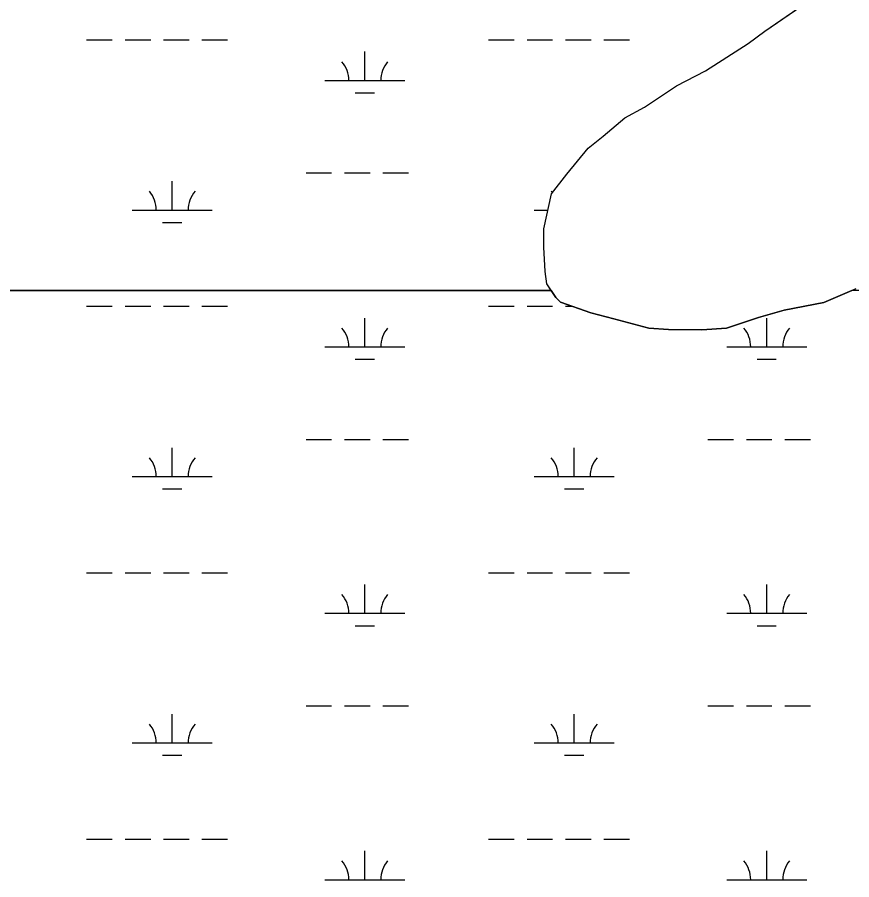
# Model space of a CAD drawing. Extents: x 3161564 to 3199464, y 849354 to 874788.
# Drawn here: x 3190514 to 3191556, y 863322 to 864399 of the extents above; entities that cross this region are included whole.
import ezdxf

# ---------------------------------------------------------------- set-up
doc = ezdxf.new("R2010")
doc.units = 0
for name, color, linetype in [('V-SITE-VEGE', 7, 'Continuous'), ('V-TOPO-SHOR', 7, 'Continuous'), ('V-WETL-SWMP', 7, 'Continuous')]:
    doc.layers.add(name, color=color, linetype=linetype)

msp = doc.modelspace()

# ---------------------------------------------------------------- linework, layer by layer
at = {"layer": 'V-SITE-VEGE'}
msp.add_lwpolyline([(3191560.8200000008, 864059.9159999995), (3191520.8490000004, 864042.8679999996), (3191471.3810000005, 864033.4389999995), (3191439.0310000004, 864023.9829999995), (3191399.0690000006, 864010.7369999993), (3191368.6330000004, 864008.8859999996), (3191326.7910000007, 864008.9549999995), (3191302.0670000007, 864010.9009999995), (3191258.3400000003, 864022.3839999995), (3191229.8240000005, 864030.0389999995), (3191191.8070000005, 864043.4169999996), (3191186.1090000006, 864049.1329999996), (3191174.7270000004, 864066.2699999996), (3191172.8510000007, 864081.4889999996), (3191170.999000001, 864111.9249999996), (3191171.0380000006, 864134.7469999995), (3191180.6230000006, 864178.4759999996), (3191199.6840000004, 864203.1709999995), (3191226.3650000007, 864235.4599999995), (3191245.4090000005, 864250.6439999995), (3191272.076, 864273.4239999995), (3191296.8240000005, 864286.6949999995), (3191336.8090000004, 864313.2549999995), (3191372.9790000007, 864332.2179999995), (3191426.2930000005, 864366.3619999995), (3191447.2400000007, 864381.5419999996), (3191515.7900000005, 864428.9749999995)], dxfattribs=at)
at = {"layer": 'V-TOPO-SHOR'}
for p, q in [((3191447.2414625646, 864381.5430568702), (3191515.7922956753, 864428.9769362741)), ((3191426.293514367, 864366.3620943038), (3191447.2414625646, 864381.5430568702)), ((3191372.9816409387, 864332.2161857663), (3191426.293514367, 864366.3620943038)), ((3191336.8117218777, 864313.2572442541), (3191372.9816409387, 864332.2161857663)), ((3191296.8258179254, 864286.6963136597), (3191336.8117218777, 864313.2572442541)), ((3191272.077873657, 864273.4243539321), (3191296.8258179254, 864286.6963136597)), ((3191245.4119436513, 864250.6454045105), (3191272.0778736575, 864273.4243539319)), ((3191226.366992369, 864235.4614397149), (3191245.4119436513, 864250.6454045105)), ((3191199.6850735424, 864203.1724983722), (3191226.366992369, 864235.4614397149)), ((3191180.622891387, 864178.478366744), (3191199.6850735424, 864203.1724983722)), ((3191171.0399582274, 864134.7484150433), (3191180.622891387, 864178.478366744)), ((3191171.0019850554, 864111.9254344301), (3191171.0399582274, 864134.7484150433)), ((3191172.8530177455, 864081.4904580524), (3191171.0019850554, 864111.9254344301)), ((3191174.72903255, 864066.2714687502), (3191172.8530177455, 864081.4904580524)), ((3191180.419033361, 864057.7054693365), (3191174.72903255, 864066.2714687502))]:
    msp.add_line(p, q, dxfattribs=at)
msp.add_lwpolyline([(3191180.419033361, 864057.7054693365), (3191186.1090000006, 864049.1329999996), (3191191.8070000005, 864043.4169999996), (3191229.8240000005, 864030.0389999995), (3191258.3400000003, 864022.3839999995), (3191302.0670000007, 864010.9009999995), (3191326.7910000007, 864008.9549999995), (3191368.6330000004, 864008.8859999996), (3191399.0690000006, 864010.7369999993), (3191439.0310000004, 864023.9829999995), (3191471.3810000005, 864033.4389999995), (3191520.8490000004, 864042.8679999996), (3191555.6354243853, 864057.7050292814)], dxfattribs=at)
at = {"layer": 'V-WETL-SWMP'}
for p, q in [((3191447.2414625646, 864381.5430568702), (3191515.7922956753, 864428.9769362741)), ((3191426.293514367, 864366.3620943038), (3191447.2414625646, 864381.5430568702)), ((3190600.2298501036, 864370.7933851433), (3190632.2298241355, 864370.7933851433)), ((3190648.2298111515, 864370.793385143), (3190680.229785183, 864370.7933851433)), ((3190696.2297721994, 864370.7933851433), (3190728.2297462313, 864370.7933851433)), ((3190744.2297332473, 864370.7933851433), (3190776.2297072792, 864370.7933851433)), ((3191102.1374428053, 864370.7933851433), (3191134.1374168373, 864370.7933851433)), ((3191150.1374038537, 864370.793385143), (3191182.1373778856, 864370.7933851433)), ((3191198.1373649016, 864370.7933851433), (3191230.1373389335, 864370.7933851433)), ((3191246.137325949, 864370.7933851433), (3191278.137299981, 864370.7933851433)), ((3191372.9816409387, 864332.2161857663), (3191426.293514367, 864366.3620943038)), ((3190947.5456277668, 864320.0514066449), (3190947.545585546, 864356.0513913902)), ((3191336.8117218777, 864313.2572442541), (3191372.9816409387, 864332.2161857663)), ((3190897.5456683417, 864320.0514066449), (3190997.5455871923, 864320.0514066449)), ((3191296.8258179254, 864286.6963136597), (3191336.8117218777, 864313.2572442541)), ((3190935.5456556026, 864304.6204131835), (3190959.5456361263, 864304.6204131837)), ((3191272.077873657, 864273.4243539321), (3191296.8258179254, 864286.6963136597)), ((3191245.4119436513, 864250.6454045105), (3191272.0778736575, 864273.4243539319)), ((3191226.366992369, 864235.4614397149), (3191245.4119436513, 864250.6454045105)), ((3191199.6850735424, 864203.1724983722), (3191226.366992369, 864235.4614397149)), ((3190874.1378227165, 864204.6194555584), (3190906.1377967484, 864204.6194555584)), ((3190922.1377837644, 864204.6194555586), (3190954.1377577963, 864204.6194555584)), ((3190970.1377448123, 864204.6194555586), (3191002.1377188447, 864204.6194555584)), ((3190707.0740127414, 864158.1894752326), (3190707.073970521, 864194.1894599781)), ((3191180.622891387, 864178.478366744), (3191199.6850735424, 864203.1724983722)), ((3191171.0399582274, 864134.7484150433), (3191180.622891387, 864178.478366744)), ((3190657.0740533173, 864158.1894752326), (3190757.073972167, 864158.1894752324)), ((3191158.981646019, 864158.1894752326), (3191176.176806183, 864158.1894752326)), ((3190695.074040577, 864142.7584817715), (3190719.074021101, 864142.7584817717)), ((3191171.0019850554, 864111.9254344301), (3191171.0399582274, 864134.7484150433)), ((3191172.8530177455, 864081.4904580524), (3191171.0019850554, 864111.9254344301)), ((3191174.72903255, 864066.2714687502), (3191172.8530177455, 864081.4904580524)), ((3191180.419033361, 864057.7054693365), (3191174.72903255, 864066.2714687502)), ((3191180.417679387, 864057.702164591), (3188477.251950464, 864057.7068353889)), ((3188477.2538062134, 864057.7045825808), (3191180.419033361, 864057.7054693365)), ((3191186.1101732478, 864049.1305896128), (3191180.417185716, 864057.7015559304)), ((3191180.417185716, 864057.7015559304), (3191180.417185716, 864057.7015559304)), ((3191186.11066692, 864049.1311982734), (3191180.417679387, 864057.702164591)), ((3191555.6340235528, 864057.7019940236), (3191520.8490212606, 864042.8630002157)), ((3191555.634517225, 864057.7026026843), (3191520.849514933, 864042.8636088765)), ((3192633.624926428, 864057.7041987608), (3191555.634517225, 864057.7026026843)), ((3191191.807164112, 864043.4146142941), (3191186.1101732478, 864049.1305896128)), ((3191191.8076577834, 864043.4152229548), (3191186.11066692, 864049.1311982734)), ((3191229.824132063, 864030.0377008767), (3191191.807164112, 864043.4146142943)), ((3191229.8246257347, 864030.0383095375), (3191191.8076577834, 864043.415222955)), ((3190600.2222634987, 864038.1192171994), (3190632.2222565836, 864038.1192171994)), ((3190648.222253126, 864038.1192171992), (3190680.222246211, 864038.1192171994)), ((3190696.222242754, 864038.1192171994), (3190728.222235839, 864038.1192171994)), ((3190744.2222323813, 864038.1192171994), (3190776.2222254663, 864038.1192171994)), ((3191102.13015504, 864038.1192171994), (3191134.1301481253, 864038.1192171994)), ((3191150.130144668, 864038.1192171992), (3191182.1301377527, 864038.1192171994)), ((3191198.130134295, 864038.1192171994), (3191206.85881905, 864038.1192171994)), ((3191471.3810316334, 864033.4359721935), (3191439.0320345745, 864023.9809642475)), ((3191471.3815253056, 864033.4365808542), (3191439.0325282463, 864023.9815729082)), ((3191520.8490212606, 864042.8630002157), (3191471.3810316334, 864033.4359721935)), ((3191520.849514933, 864042.8636088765), (3191471.3815253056, 864033.4365808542)), ((3190947.5381292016, 863987.3772972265), (3190947.538171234, 864023.3772404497)), ((3191258.3411107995, 864022.3817583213), (3191229.824132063, 864030.0377008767)), ((3191258.341604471, 864022.382366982), (3191229.8246257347, 864030.0383095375)), ((3191302.067078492, 864010.8968456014), (3191258.3411107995, 864022.3817583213)), ((3191302.0675721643, 864010.897454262), (3191258.341604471, 864022.382366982)), ((3191439.0320345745, 864023.9809642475), (3191399.0680363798, 864010.7339593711)), ((3191439.0325282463, 864023.9815729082), (3191399.068530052, 864010.7345680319)), ((3191449.4460207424, 863987.3772972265), (3191449.4460627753, 864023.3772404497)), ((3191326.7900655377, 864008.9528805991), (3191302.067078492, 864010.8968456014)), ((3191326.7905592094, 864008.9534892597), (3191302.0675721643, 864010.897454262)), ((3191399.0680363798, 864010.7339593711), (3191368.633047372, 864008.8829296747)), ((3191399.068530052, 864010.7345680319), (3191368.633541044, 864008.8835383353)), ((3191368.633047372, 864008.8829296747), (3191326.7900655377, 864008.9528805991)), ((3191368.633541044, 864008.8835383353), (3191326.7905592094, 864008.9534892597)), ((3190897.5381400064, 863987.3772972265), (3190997.538118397, 863987.3772972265)), ((3191399.446031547, 863987.3772972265), (3191499.446009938, 863987.3772972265)), ((3190935.5381137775, 863971.9463215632), (3190959.538108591, 863971.9463215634)), ((3191437.446005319, 863971.9463215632), (3191461.4460001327, 863971.9463215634)), ((3190874.1300102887, 863871.9454792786), (3190906.130003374, 863871.9454792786)), ((3190922.1299999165, 863871.9454792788), (3190954.1299930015, 863871.9454792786)), ((3190970.129989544, 863871.9454792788), (3191002.129982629, 863871.9454792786)), ((3191376.0379018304, 863871.9454792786), (3191408.037894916, 863871.9454792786)), ((3191424.037891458, 863871.9454792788), (3191456.037884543, 863871.9454792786)), ((3191472.0378810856, 863871.9454792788), (3191504.0378741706, 863871.9454792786)), ((3190707.06599218, 863825.515552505), (3190707.0660342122, 863861.5154957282)), ((3191208.973883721, 863825.515552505), (3191208.9739257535, 863861.5154957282)), ((3190657.0660029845, 863825.515552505), (3190757.0659813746, 863825.5155525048)), ((3191158.9738945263, 863825.515552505), (3191258.9738729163, 863825.5155525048)), ((3190695.065976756, 863810.0845768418), (3190719.0659715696, 863810.0845768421)), ((3191196.9738682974, 863810.0845768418), (3191220.9738631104, 863810.0845768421)), ((3190600.221875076, 863705.4447418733), (3190632.221868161, 863705.4447418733)), ((3190648.2218647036, 863705.4447418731), (3190680.2218577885, 863705.4447418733)), ((3190696.221854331, 863705.4447418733), (3190728.2218474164, 863705.4447418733)), ((3190744.221843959, 863705.4447418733), (3190776.2218370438, 863705.4447418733)), ((3191102.1297666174, 863705.4447418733), (3191134.129759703, 863705.4447418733)), ((3191150.1297562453, 863705.4447418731), (3191182.12974933, 863705.4447418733)), ((3191198.1297458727, 863705.4447418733), (3191230.1297389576, 863705.4447418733)), ((3191246.1297355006, 863705.4447418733), (3191278.1297285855, 863705.4447418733)), ((3190947.537740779, 863654.7028219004), (3190947.537782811, 863690.7027651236)), ((3191449.44563232, 863654.7028219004), (3191449.445674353, 863690.7027651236)), ((3190897.5377515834, 863654.7028219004), (3190997.5377299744, 863654.7028219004)), ((3191399.4456431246, 863654.7028219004), (3191499.4456215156, 863654.7028219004)), ((3190935.537725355, 863639.2718462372), (3190959.5377201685, 863639.2718462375)), ((3191437.4456168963, 863639.2718462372), (3191461.4456117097, 863639.2718462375)), ((3190874.129621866, 863539.2710039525), (3190906.1296149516, 863539.2710039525)), ((3190922.129611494, 863539.2710039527), (3190954.129604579, 863539.2710039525)), ((3190970.1296011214, 863539.2710039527), (3191002.1295942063, 863539.2710039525)), ((3191376.037513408, 863539.2710039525), (3191408.037506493, 863539.2710039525)), ((3191424.0375030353, 863539.2710039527), (3191456.0374961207, 863539.2710039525)), ((3191472.0374926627, 863539.2710039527), (3191504.037485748, 863539.2710039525)), ((3190707.065603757, 863492.841077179), (3190707.0656457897, 863528.8410204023)), ((3191208.9734952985, 863492.841077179), (3191208.973537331, 863528.8410204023)), ((3190657.065614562, 863492.841077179), (3190757.0655929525, 863492.8410771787)), ((3191158.9735061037, 863492.841077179), (3191258.973484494, 863492.8410771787)), ((3190695.065588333, 863477.4101015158), (3190719.065583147, 863477.410101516)), ((3191196.973479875, 863477.4101015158), (3191220.973474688, 863477.410101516)), ((3190600.221486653, 863372.7702665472), (3190632.221479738, 863372.7702665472)), ((3190648.221476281, 863372.770266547), (3190680.221469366, 863372.7702665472)), ((3190696.2214659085, 863372.7702665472), (3190728.221458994, 863372.7702665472)), ((3190744.221455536, 863372.7702665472), (3190776.2214486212, 863372.7702665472)), ((3191102.129378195, 863372.7702665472), (3191134.12937128, 863372.7702665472)), ((3191150.129367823, 863372.770266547), (3191182.1293609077, 863372.7702665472)), ((3191198.12935745, 863372.7702665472), (3191230.129350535, 863372.7702665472)), ((3191246.1293470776, 863372.7702665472), (3191278.1293401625, 863372.7702665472)), ((3190947.537352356, 863322.0283465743), (3190947.5373943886, 863358.0282897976)), ((3191449.4452438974, 863322.0283465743), (3191449.4452859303, 863358.0282897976)), ((3190897.537363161, 863322.0283465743), (3190997.537341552, 863322.0283465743)), ((3191399.445254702, 863322.0283465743), (3191499.445233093, 863322.0283465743))]:
    msp.add_line(p, q, dxfattribs=at)
for centre, radius, start, end in [((3190892.3027359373, 864320.5262096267), 35.24628790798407, 359.2281796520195, 40.77183798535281), ((3191002.788518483, 864320.5262096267), 35.246287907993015, 139.22817724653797, 180.7718355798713), ((3190651.8311209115, 864158.6642782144), 35.24628790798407, 359.2281796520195, 40.77183798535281), ((3190762.3169034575, 864158.6642782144), 35.246287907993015, 139.22817724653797, 180.7718355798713), ((3191153.7387136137, 864158.6642782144), 35.24628790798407, 37.247796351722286, 40.77183798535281), ((3190892.295205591, 863987.8520996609), 35.24628790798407, 359.2281809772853, 40.771839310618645), ((3191002.7810539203, 863987.8520996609), 35.24628790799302, 139.2281758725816, 180.77183420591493), ((3191394.2030971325, 863987.8520996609), 35.24628790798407, 359.2281809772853, 40.771839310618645), ((3191504.688945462, 863987.8520996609), 35.24628790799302, 139.2281758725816, 180.77183420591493), ((3190651.823068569, 863825.9903549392), 35.24628790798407, 359.2281809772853, 40.771839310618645), ((3190762.308916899, 863825.9903549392), 35.24628790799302, 139.2281758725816, 180.77183420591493), ((3191153.73096011, 863825.9903549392), 35.24628790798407, 359.2281809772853, 40.771839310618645), ((3191264.21680844, 863825.9903549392), 35.24628790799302, 139.2281758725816, 180.77183420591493), ((3190892.2948171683, 863655.1776243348), 35.24628790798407, 359.2281809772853, 40.771839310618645), ((3191002.7806654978, 863655.1776243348), 35.24628790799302, 139.2281758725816, 180.77183420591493), ((3191394.20270871, 863655.1776243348), 35.24628790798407, 359.2281809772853, 40.771839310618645), ((3191504.6885570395, 863655.1776243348), 35.24628790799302, 139.2281758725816, 180.77183420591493), ((3190651.8226801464, 863493.3158796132), 35.24628790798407, 359.2281809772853, 40.771839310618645), ((3190762.308528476, 863493.3158796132), 35.24628790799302, 139.2281758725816, 180.77183420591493), ((3191153.7305716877, 863493.3158796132), 35.24628790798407, 359.2281809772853, 40.771839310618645), ((3191264.216420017, 863493.3158796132), 35.24628790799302, 139.2281758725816, 180.77183420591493), ((3190892.2944287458, 863322.5031490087), 35.24628790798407, 359.2281809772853, 40.771839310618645), ((3191002.7802770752, 863322.5031490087), 35.24628790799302, 139.2281758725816, 180.77183420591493), ((3191394.202320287, 863322.5031490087), 35.24628790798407, 359.2281809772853, 40.771839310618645), ((3191504.6881686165, 863322.5031490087), 35.24628790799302, 139.2281758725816, 180.77183420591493)]:
    msp.add_arc(centre, radius, start, end, dxfattribs=at)

doc.saveas('drawing.dxf')
